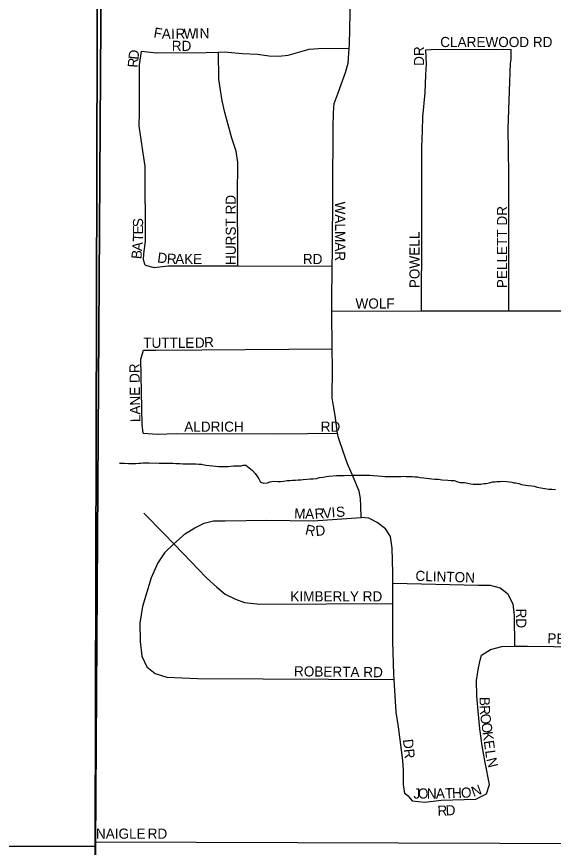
# Model space of a CAD drawing. Extents: x 2010165 to 2382125, y 1060529 to 1407316.
# Drawn here: x 2113583 to 2116231, y 1267507 to 1271602 of the extents above; entities that cross this region are included whole.
import ezdxf

# ---------------------------------------------------------------- set-up
doc = ezdxf.new("R2010")
doc.units = 0
for name, color, linetype in [('GM_X_Adjacent_County', 7, 'Continuous'), ('GM_X_City_Street', 7, 'Continuous'), ('GM_X_City_Street_Text', 7, 'Continuous'), ('GM_X_Corporation', 7, 'Continuous'), ('GM_X_County', 7, 'Continuous'), ('GM_X_Minor_River', 7, 'Continuous')]:
    doc.layers.add(name, color=color, linetype=linetype)

msp = doc.modelspace()

# ---------------------------------------------------------------- linework, layer by layer
at = {"layer": 'GM_X_Adjacent_County'}
msp.add_lwpolyline([(2113401.8, 1277801), (2113713.6, 1277682.4), (2113866.9, 1277540.8), (2113869.4, 1277446.4), (2113925.9, 1277406.6), (2114036.3, 1277407.2), (2114028.2, 1277067.2), (2113991.2, 1275520.7), (2113984.5, 1272833.3), (2113971.4, 1267533.5), (2113963, 1264130), (2113962.6, 1263937.9), (2113955.8, 1261185.2), (2113953.5, 1260222.9), (2113939.6, 1254280.1)], dxfattribs=at)
at = {"layer": 'GM_X_City_Street'}
for points in [[(2115515.8, 1267756.8), (2115497.7, 1267772.8), (2115491.5, 1267816.9), (2115491.3, 1267887.1), (2115489.1, 1267935.2), (2115466.4, 1268101.7), (2115456.1, 1268173.8), (2115449.8, 1268254.1), (2115445, 1268333.7), (2115443.4, 1268360.4), (2115438.7, 1268520.9), (2115439.1, 1268708.7), (2115439.3, 1268808.7), (2115439.4, 1268860), (2115435, 1268982.3), (2115426.7, 1269038.5), (2115402.5, 1269076.5), (2115362.3, 1269108.4), (2115320.1, 1269130.3), (2115282.1, 1269132.1), (2115281.8, 1269190.3), (2115279.7, 1269226.4), (2115273.5, 1269262.5), (2115243.2, 1269332.6), (2115214.9, 1269396.7), (2115194.6, 1269458.8), (2115170.3, 1269524.9), (2115166.8, 1269548.4), (2115153.8, 1269635.2), (2115145.6, 1269683.3), (2115139.4, 1269723.4), (2115140.9, 1269869.8), (2115140, 1269964.2), (2115138.1, 1270150.7), (2115137.6, 1270196.9), (2115139.8, 1270371.3), (2115140.7, 1270441.7), (2115144.4, 1271055.6), (2115146.1, 1271127.8), (2115149.9, 1271174), (2115169.8, 1271226.3), (2115205.5, 1271326.7), (2115219.4, 1271372.9), (2115223.9, 1271447), (2115225, 1271465.2), (2115230.2, 1271698)], [(2114198.7, 1271432.6), (2114272.9, 1271422.9), (2114517.5, 1271426), (2114579.5, 1271427.7), (2114607.7, 1271428.4), (2114697.9, 1271420.8), (2114772.1, 1271417.1), (2114828.3, 1271409.3), (2114876.4, 1271407.5), (2114922.5, 1271411.8), (2114968.5, 1271426), (2115026.6, 1271442.3), (2115072.7, 1271444.5), (2115223.9, 1271447)], [(2115580.8, 1270151.2), (2115581.3, 1270547.9), (2115582.4, 1270808.7), (2115581.8, 1270959.2), (2115585.5, 1271039.5), (2115587.2, 1271107.7), (2115598.8, 1271226.1), (2115602.5, 1271314.4), (2115604.3, 1271368.6), (2115602, 1271438.8)], [(2115602, 1271438.8), (2115628.1, 1271440.9), (2115984.9, 1271442.5), (2116023, 1271440.7)], [(2116011.9, 1270151.6), (2116011.3, 1270828.7), (2116008.5, 1271049.4), (2116013.7, 1271236), (2116019.3, 1271370.4), (2116023.2, 1271390.5), (2116023, 1271440.7)], [(2114216.8, 1270377.4), (2114208.7, 1270403.4), (2114210.5, 1270433.5), (2114218.3, 1270495.8), (2114216.9, 1270864.9), (2114206.7, 1270929.1), (2114196.3, 1271007.3), (2114188.1, 1271063.4), (2114189.9, 1271127.6), (2114188.9, 1271364.4), (2114198.7, 1271432.6)], [(2114673.9, 1270372.8), (2114672.4, 1270752.6), (2114674.1, 1270848.9), (2114673.9, 1270883), (2114665.7, 1270939.1), (2114645.4, 1271003.2), (2114610.8, 1271129.5), (2114596.6, 1271187.6), (2114588.4, 1271239.7), (2114580.2, 1271293.9), (2114579.5, 1271427.7)], [(2114216.8, 1270377.4), (2114260.9, 1270365.5), (2114329.1, 1270373.9), (2114673.9, 1270372.8), (2115139.8, 1270371.3)], [(2115138.1, 1270150.7), (2115580.8, 1270151.2), (2116011.9, 1270151.6), (2116516.9, 1270152.2)], [(2114208.4, 1269958), (2114270.5, 1269958.3), (2114497, 1269959.3), (2115140, 1269964.2)], [(2114207.9, 1269548.7), (2114201.7, 1269590.8), (2114196.5, 1269913.8), (2114208.4, 1269958)], [(2114207.9, 1269548.7), (2114276.1, 1269543), (2114374.3, 1269547.5), (2114869.5, 1269545.6), (2115166.8, 1269548.4)], [(2114210.4, 1269153.6), (2114311.6, 1269052.3), (2114358.7, 1269003.1), (2114404.8, 1268954.9), (2114520.2, 1268835.7), (2114570.8, 1268790.1), (2114611.3, 1268754.4), (2114663.6, 1268730.9), (2114707.9, 1268713.3), (2114782.1, 1268706), (2115439.1, 1268708.7)], [(2114358.7, 1269003.1), (2114416.3, 1269054.1), (2114462.3, 1269082.4), (2114508.3, 1269104.6), (2114554.4, 1269116.9), (2114612.5, 1269117.1), (2114817, 1269120), (2115045.5, 1269117), (2115282.1, 1269132.1)], [(2114358.7, 1269003.1), (2114312.5, 1268958), (2114279, 1268909.5), (2114247.6, 1268834.9), (2114204.9, 1268694), (2114191.7, 1268611.6), (2114192.6, 1268521.3), (2114201.3, 1268449.2), (2114225.9, 1268397.3), (2114266.3, 1268363.6), (2114324.6, 1268346.1), (2114475, 1268339.7), (2115445, 1268333.7)], [(2115439.3, 1268808.7), (2115861.9, 1268798.9), (2115919.9, 1268798.7), (2115967.9, 1268786.5), (2116003.8, 1268758.3), (2116031.6, 1268708), (2116037.4, 1268649.9), (2116038.7, 1268498.4)], [(2115901.2, 1267770.3), (2115915.5, 1267816.3), (2115893.9, 1267924.7), (2115880.3, 1268006.9), (2115868.7, 1268091.2), (2115859.1, 1268177.5), (2115853.4, 1268253.6), (2115851.7, 1268329.8), (2115862, 1268392), (2115870.2, 1268430), (2115876.3, 1268454), (2115920.5, 1268481.9), (2115976.6, 1268497.7), (2116038.7, 1268498.4), (2116102.8, 1268499.2)], [(2116102.8, 1268499.2), (2116487.6, 1268493.4)], [(2115515.8, 1267756.8), (2115534.7, 1267735.7), (2115596.8, 1267729.4), (2115676.9, 1267739.1), (2115791, 1267742.6), (2115849.1, 1267744.4), (2115901.2, 1267770.3)], [(2113971.4, 1267533.5), (2116465.1, 1267525)]]:
    msp.add_lwpolyline(points, dxfattribs=at)
at = {"layer": 'GM_X_Corporation'}
for points in [[(2113445.4, 1277708.8), (2114036.3, 1277407.2), (2113972.1, 1267511.1), (2105566.3, 1267515.2)], [(2113971.4, 1267404), (2113972.1, 1267511.1), (2114036.3, 1277407.2)]]:
    msp.add_lwpolyline(points, dxfattribs=at)
msp.add_lwpolyline([(2087103.1, 1267526.8), (2100292, 1267571.3), (2105566.3, 1267515.2), (2113972.1, 1267511.1), (2113971.4, 1267404), (2113929.8, 1250070.4), (2113906.2, 1245908.9), (2107567, 1245842.9), (2100580.4, 1245842), (2087018.7, 1245699)], close=True, dxfattribs=at)
at = {"layer": 'GM_X_County'}
msp.add_lwpolyline([(2113963, 1264130), (2113971.4, 1267533.5), (2113984.5, 1272833.3), (2113991.2, 1275520.7), (2114028.2, 1277067.2)], dxfattribs=at)
at = {"layer": 'GM_X_Minor_River'}
for points in [[(2114091.2, 1269400.4), (2114105.3, 1269400.4), (2114115.3, 1269400.5), (2114135.4, 1269398.5), (2114149.4, 1269398.6), (2114161.5, 1269398.6), (2114171.5, 1269398.6), (2114185.5, 1269400.7), (2114195.6, 1269400.7), (2114207.6, 1269402.8), (2114223.7, 1269402.8), (2114237.7, 1269402.9), (2114285.9, 1269401), (2114299.9, 1269401.1), (2114309.9, 1269401.1), (2114322, 1269401.1), (2114338, 1269401.2), (2114354.1, 1269401.2), (2114368.1, 1269399.3), (2114378.2, 1269399.3), (2114388.2, 1269399.3), (2114402.3, 1269397.4), (2114412.3, 1269397.4), (2114424.3, 1269397.5), (2114450.4, 1269397.6), (2114466.5, 1269397.6), (2114482.5, 1269395.6), (2114494.6, 1269395.7), (2114516.7, 1269391.7), (2114532.7, 1269389.8), (2114550.8, 1269387.8), (2114564.9, 1269385.9), (2114580.9, 1269383.9), (2114601, 1269384), (2114611, 1269384), (2114627.1, 1269384.1), (2114639.1, 1269386.1), (2114653.1, 1269388.2), (2114667.2, 1269388.2), (2114677.2, 1269388.2), (2114691.3, 1269388.3), (2114701.3, 1269390.3), (2114713.3, 1269390.4), (2114747.5, 1269364.4), (2114759.6, 1269350.4), (2114767.7, 1269338.4), (2114777.8, 1269324.3), (2114785.9, 1269306.3), (2114801.9, 1269302.4), (2114820, 1269304.4), (2114832, 1269308.5), (2114842, 1269310.5), (2114852.1, 1269312.6), (2114872.1, 1269310.6), (2114884.2, 1269310.6), (2114900.2, 1269312.7), (2114918.3, 1269314.8), (2114930.3, 1269314.8), (2114944.4, 1269316.9), (2114958.4, 1269316.9), (2114972.4, 1269318.9), (2114984.5, 1269319), (2114996.5, 1269321), (2115016.6, 1269321.1), (2115030.6, 1269323.1), (2115046.7, 1269323.2), (2115062.7, 1269325.3), (2115076.8, 1269329.3), (2115094.8, 1269331.4), (2115110.9, 1269335.4), (2115122.9, 1269337.5), (2115161, 1269339.6), (2115175.1, 1269339.7), (2115185.1, 1269339.7), (2115199.1, 1269339.7), (2115213.2, 1269341.8), (2115225.2, 1269339.8), (2115239.3, 1269341.9), (2115255.3, 1269341.9), (2115271.4, 1269342), (2115289.4, 1269342), (2115309.5, 1269342.1), (2115325.6, 1269342.1), (2115343.6, 1269340.2), (2115365.7, 1269338.3), (2115383.8, 1269336.3), (2115401.8, 1269334.4), (2115421.9, 1269334.4), (2115440, 1269334.5), (2115454, 1269334.5), (2115466.1, 1269334.6), (2115478.1, 1269334.6), (2115490.1, 1269336.7), (2115504.2, 1269334.7), (2115518.2, 1269334.7), (2115534.3, 1269334.8), (2115548.3, 1269332.8), (2115560.4, 1269332.9), (2115574.4, 1269330.9), (2115592.5, 1269329), (2115604.5, 1269327)], [(2115604.5, 1269327), (2115630.6, 1269323.1), (2115646.7, 1269321.1), (2115662.8, 1269321.2), (2115682.8, 1269319.2), (2115710.9, 1269317.3), (2115727, 1269315.3), (2115741, 1269315.4), (2115759.1, 1269309.4), (2115773.2, 1269305.5), (2115793.3, 1269305.5), (2115809.3, 1269301.6), (2115823.4, 1269299.6), (2115835.4, 1269297.6), (2115847.5, 1269297.7), (2115857.5, 1269297.7), (2115873.5, 1269297.8), (2115887.6, 1269299.8), (2115899.6, 1269299.8), (2115913.7, 1269303.9), (2115931.7, 1269308), (2115941.7, 1269308), (2115951.8, 1269310), (2115967.8, 1269310.1), (2115981.9, 1269312.1), (2116001.9, 1269310.2), (2116014, 1269308.2), (2116026, 1269306.3), (2116036.1, 1269304.3), (2116046.1, 1269304.3), (2116060.2, 1269300.4), (2116074.2, 1269296.4), (2116084.3, 1269294.4), (2116106.3, 1269290.5), (2116124.4, 1269288.5), (2116136.5, 1269286.6), (2116150.5, 1269282.6), (2116168.6, 1269278.6), (2116178.6, 1269276.7), (2116208.8, 1269272.7), (2116222.8, 1269272.8), (2116240.9, 1269270.8)]]:
    msp.add_lwpolyline(points, dxfattribs=at)

# ---------------------------------------------------------------- texts
at = {"layer": 'GM_X_City_Street_Text'}
for s, rotation, p in [('F', 350.0886, (2114256.3, 1271500.3)), ('A', 358.4727, (2114298.9, 1271493.5)), ('I', 1.0682, (2114345.4, 1271492.3)), ('R', 0.9472, (2114367.3, 1271492.7)), ('W', 0.9701, (2114406.9, 1271493.4)), ('I', 0.9945, (2114464.2, 1271494.3)), ('N', 1.3166, (2114486.5, 1271494.7)), ('RD', 0, (2114348.4, 1271433)), ('CLAREWOOD RD', 0, (2115672.8, 1271452.1)), ('D', 83.0648, (2114183.7, 1271388.2)), ('DR', 90, (2115593, 1271359.1)), ('R', 85.2948, (2114180.5, 1271349.2)), ('HURST RD', 90, (2114664.5, 1270377.9)), ('WALMAR', 270, (2115154.2, 1270690.3)), ('PELLETT DR', 90, (2116002.8, 1270263.5)), ('S', 89.9956, (2114207, 1270564)), ('E', 89.9073, (2114206.9, 1270528.7)), ('POWELL', 90, (2115570.9, 1270263.5)), ('T', 88.3921, (2114205.9, 1270492.1)), ('A', 85.0543, (2114201.9, 1270445)), ('B', 84.6495, (2114198.2, 1270405.2)), ('D', 352.4155, (2114275.1, 1270390.9)), ('R', 356.9923, (2114323.1, 1270384.7)), ('A', 359.6437, (2114365.2, 1270382.6)), ('K', 359.9929, (2114409.5, 1270382.3)), ('E', 359.9956, (2114453.5, 1270382.3)), ('RD', 0, (2114995.2, 1270382.3)), ('WOLF', 0, (2115254.8, 1270162.9)), ('TUTTLE', 0, (2114207.6, 1269969.3)), ('D', 1.4209, (2114463.1, 1269969.3)), ('R', 3.9767, (2114509.5, 1269970.5)), ('LANE DR', 90.9561, (2114193.9, 1269603.3)), ('ALDRICH', 0, (2114410, 1269555.7)), ('RD', 0, (2115083.2, 1269555.7)), ('V', 4.916, (2115095, 1269128.9)), ('I', 4.9016, (2115138.9, 1269132.7)), ('S', 4.8964, (2115160.8, 1269134.6)), ('M', 357.4127, (2114951.6, 1269128.9)), ('A', 359.1539, (2115006, 1269126.5)), ('R', 4.2099, (2115054.9, 1269126)), ('R', 347.2183, (2115003.8, 1269050.8)), ('D', 6.5862, (2115060.5, 1269041)), ('CLINTON', 358.1195, (2115549.9, 1268820.9)), ('KIMBERLY RD', 0, (2114933.6, 1268719.1)), ('RD', 270, (2116047.3, 1268683.9)), ('PERRY', 358.7276, (2116200.9, 1268512.3)), ('ROBERTA RD', 359.3493, (2114951.3, 1268350.1)), ('B', 270.1822, (2115867, 1268248.3)), ('R', 272.7783, (2115867.2, 1268206.2)), ('O', 277.5082, (2115869.5, 1268162.2)), ('O', 277.9126, (2115875.3, 1268118.2)), ('DR', 276.0111, (2115488.5, 1268038.1)), ('K', 277.903, (2115881.3, 1268074.6)), ('E', 277.9079, (2115887.4, 1268031)), ('L', 277.9079, (2115894, 1267983)), ('N', 284.2324, (2115900.1, 1267942.3)), ('J', 0.0437, (2115540.8, 1267747.3)), ('O', 0.0219, (2115562.8, 1267747.3)), ('N', 0.0154, (2115606.7, 1267747.3)), ('A', 0.9107, (2115651.6, 1267747.4)), ('T', 2.1403, (2115696.8, 1267748.1)), ('H', 2.0552, (2115731.9, 1267749.4)), ('O', 1.3772, (2115775.7, 1267751)), ('N', 19.4532, (2115836.6, 1267755.1)), ('R', 1.8703, (2115660, 1267662.2)), ('D', 3.271, (2115700.9, 1267663.6)), ('NAIGLE', 0, (2113974.4, 1267549.3)), ('RD', 0, (2114229.6, 1267549.3))]:
    msp.add_text(s, height=50, rotation=rotation, dxfattribs=at).set_placement(p)

doc.saveas('drawing.dxf')
